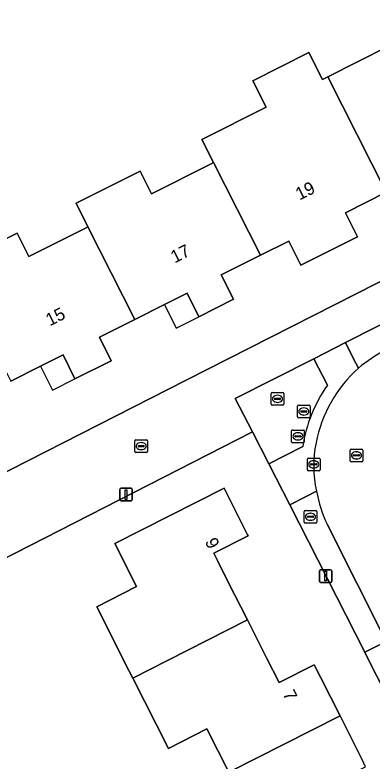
# Model space of a CAD drawing. Extents: x 162722 to 165104, y 384719 to 386284.
# Drawn here: x 163852.8 to 163881, y 384992.1 to 385050.9 of the extents above; entities that cross this region are included whole.
import ezdxf

# ---------------------------------------------------------------- set-up
doc = ezdxf.new("R2010")
doc.units = 0
for name, color, linetype in [('IMGEO_Brandkraan', 7, 'Continuous'), ('IMGEO_Erf', 7, 'Continuous'), ('IMGEO_Kolk', 7, 'Continuous'), ('IMGEO_Lichtmast', 7, 'Continuous'), ('IMGEO_Pand', 7, 'Continuous'), ('IMGEO_Pand_nummerreeks', 7, 'Continuous'), ('IMGEO_Pand_overbouw', 7, 'Continuous'), ('IMGEO_Parkeervlak_open', 7, 'Continuous'), ('IMGEO_Rijbaan_lokaal_open', 7, 'Continuous'), ('IMGEO_Rioolput', 7, 'Continuous'), ('IMGEO_Voetpad_open', 7, 'Continuous')]:
    doc.layers.add(name, color=color, linetype=linetype)

msp = doc.modelspace()

# ---------------------------------------------------------------- linework, layer by layer
at = {"layer": 'IMGEO_Brandkraan'}
for p, q in [((163875.604, 385010.908), (163875.604, 385011.76)), ((163875.679, 385011.834), (163876.531, 385011.834)), ((163876.605, 385011.76), (163876.605, 385010.908)), ((163875.863, 385011.328), (163875.863, 385011.34)), ((163876.301, 385011.291), (163875.903, 385011.291)), ((163875.906, 385011.377), (163876.304, 385011.377)), ((163876.092, 385011.614), (163876.117, 385011.614)), ((163876.347, 385011.34), (163876.347, 385011.328)), ((163876.531, 385010.834), (163875.679, 385010.834)), ((163876.115, 385011.054), (163876.09, 385011.054))]:
    msp.add_line(p, q, dxfattribs=at)
for points in [[(163875.604, 385010.908), (163875.604, 385011.76)], [(163875.679, 385011.834), (163876.531, 385011.834)], [(163876.605, 385011.76), (163876.605, 385010.908)], [(163876.531, 385010.834), (163875.679, 385010.834)]]:
    msp.add_lwpolyline(points, dxfattribs=at)
for centre, radius, start, end in [((163875.681, 385011.758), 0.0765, 91.55205, 178.44795), ((163875.681, 385011.758), 0.0765, 91.55205, 178.44795), ((163876.529, 385011.758), 0.0765, 1.55205, 88.44795), ((163876.529, 385011.758), 0.0765, 1.55205, 88.44795), ((163875.903, 385011.337), 0.0403, 85.87752, 175.75265), ((163875.9, 385011.327), 0.0366, 178.93798, 274.71019), ((163876.304, 385011.334), 0.043, 264.86636, 352.45326), ((163876.308, 385011.339), 0.0386, 1.73085, 96.63898), ((163875.681, 385010.91), 0.0765, 181.55205, 268.44795), ((163875.681, 385010.91), 0.0765, 181.55205, 268.44795), ((163876.529, 385010.91), 0.0765, 271.55205, 358.44795), ((163876.529, 385010.91), 0.0765, 271.55205, 358.44795)]:
    msp.add_arc(centre, radius, start, end, dxfattribs=at)
for centre, major_axis, ratio, start_param, end_param in [((163876.091, 385011.334), (-0.387, 0.002), 0.722429, 4.712389, 7.853982), ((163876.116, 385011.334), (-0.39, 0.002), 0.717154, 1.570796, 4.712389)]:
    msp.add_ellipse(centre, major_axis=major_axis, ratio=ratio, start_param=start_param, end_param=end_param, dxfattribs=at)
at = {"layer": 'IMGEO_Erf'}
for points in [[(163847.83, 385031.167), (163852.942, 385033.729), (163853.865, 385031.887), (163858.334, 385034.127), (163858.526, 385034.223), (163857.587, 385036.08), (163862.653, 385038.62), (163863.546, 385036.837), (163868.201, 385039.171), (163868.454, 385039.298), (163867.535, 385041.115), (163872.606, 385043.657), (163871.554, 385045.755), (163875.979, 385047.973), (163877.043, 385045.849), (163877.48, 385046.068), (163882.27, 385048.47)], [(163882.094, 385036.943), (163878.866, 385035.325), (163879.81, 385033.441), (163875.336, 385031.198), (163874.387, 385033.091), (163872.158, 385031.973), (163869.059, 385030.42), (163870.02, 385028.503), (163867.28, 385027.129), (163866.355, 385028.976), (163864.563, 385028.078), (163862.226, 385026.907), (163859.44, 385025.51), (163860.371, 385023.653), (163857.504, 385022.214), (163856.572, 385024.108), (163854.782, 385023.211), (163852.445, 385022.04)], [(163845.497, 385011.535), (163866.282, 385022.121), (163884.686, 385031.448)], [(163883.755, 384994.016), (163880.721, 385000), (163880.397, 385000.638), (163874.468, 385012.289), (163872.821, 385015.517), (163871.523, 385018.049), (163838.691, 385001.291), (163859.479, 384960.25), (163871.364, 384937.05), (163900.699, 384951.83)], [(163869.648, 384991.183), (163867.921, 384994.591), (163864.88, 384993.051), (163862.068, 384998.604), (163861.48, 384999.766), (163861.361, 385000), (163859.22, 385004.226), (163862.372, 385005.823), (163860.653, 385009.217), (163869.283, 385013.588), (163871.006, 385010.185), (163871.144, 385009.913), (163871.181, 385009.841), (163868.459, 385008.462), (163868.643, 385008.099), (163868.752, 385007.884), (163869.589, 385006.232), (163871.129, 385003.192), (163872.667, 385000.155), (163873.633, 384998.248), (163876.402, 384999.65), (163876.925, 384998.619), (163878.437, 384995.633), (163880.304, 384991.946)]]:
    msp.add_lwpolyline(points, dxfattribs=at)
at = {"layer": 'IMGEO_Kolk'}
for p, q in [((163862.238, 385016.485), (163862.238, 385017.337)), ((163862.313, 385017.411), (163863.165, 385017.411)), ((163862.726, 385017.191), (163862.751, 385017.191)), ((163863.239, 385017.337), (163863.239, 385016.485)), ((163863.165, 385016.411), (163862.313, 385016.411)), ((163862.497, 385016.905), (163862.497, 385016.917)), ((163862.935, 385016.868), (163862.537, 385016.868)), ((163862.54, 385016.954), (163862.938, 385016.954)), ((163862.749, 385016.631), (163862.724, 385016.631)), ((163862.981, 385016.917), (163862.981, 385016.905)), ((163875.857, 385015.042), (163875.857, 385015.894)), ((163875.932, 385015.968), (163876.784, 385015.968)), ((163876.858, 385015.894), (163876.858, 385015.042)), ((163876.116, 385015.462), (163876.116, 385015.474)), ((163876.554, 385015.425), (163876.156, 385015.425)), ((163876.159, 385015.511), (163876.557, 385015.511)), ((163876.345, 385015.748), (163876.37, 385015.748)), ((163876.6, 385015.474), (163876.6, 385015.462)), ((163876.784, 385014.968), (163875.932, 385014.968)), ((163876.368, 385015.188), (163876.343, 385015.188))]:
    msp.add_line(p, q, dxfattribs=at)
for points in [[(163862.238, 385016.485), (163862.238, 385017.337)], [(163862.313, 385017.411), (163863.165, 385017.411)], [(163863.239, 385017.337), (163863.239, 385016.485)], [(163863.165, 385016.411), (163862.313, 385016.411)], [(163875.857, 385015.042), (163875.857, 385015.894)], [(163875.932, 385015.968), (163876.784, 385015.968)], [(163876.858, 385015.894), (163876.858, 385015.042)], [(163876.784, 385014.968), (163875.932, 385014.968)]]:
    msp.add_lwpolyline(points, dxfattribs=at)
for centre, radius, start, end in [((163862.315, 385017.335), 0.0765, 91.55205, 178.44795), ((163862.315, 385017.335), 0.0765, 91.55205, 178.44795), ((163863.163, 385017.335), 0.0765, 1.55205, 88.44795), ((163863.163, 385017.335), 0.0765, 1.55205, 88.44795), ((163862.315, 385016.487), 0.0765, 181.55205, 268.44795), ((163862.315, 385016.487), 0.0765, 181.55205, 268.44795), ((163862.537, 385016.914), 0.0403, 85.87752, 175.75265), ((163862.534, 385016.904), 0.0366, 178.93798, 274.71019), ((163862.938, 385016.911), 0.043, 264.86636, 352.45326), ((163862.942, 385016.916), 0.0386, 1.73085, 96.63898), ((163863.163, 385016.487), 0.0765, 271.55205, 358.44795), ((163863.163, 385016.487), 0.0765, 271.55205, 358.44795), ((163875.934, 385015.892), 0.0765, 91.55205, 178.44795), ((163875.934, 385015.892), 0.0765, 91.55205, 178.44795), ((163876.782, 385015.892), 0.0765, 1.55205, 88.44795), ((163876.782, 385015.892), 0.0765, 1.55205, 88.44795), ((163876.156, 385015.471), 0.0403, 85.87752, 175.75265), ((163876.153, 385015.461), 0.0366, 178.93798, 274.71019), ((163876.557, 385015.468), 0.043, 264.86636, 352.45326), ((163876.561, 385015.473), 0.0386, 1.73085, 96.63898), ((163875.934, 385015.044), 0.0765, 181.55205, 268.44795), ((163875.934, 385015.044), 0.0765, 181.55205, 268.44795), ((163876.782, 385015.044), 0.0765, 271.55205, 358.44795), ((163876.782, 385015.044), 0.0765, 271.55205, 358.44795)]:
    msp.add_arc(centre, radius, start, end, dxfattribs=at)
for centre, major_axis, ratio, start_param, end_param in [((163862.725, 385016.911), (-0.387, 0.002), 0.722429, 4.712389, 7.853982), ((163862.75, 385016.911), (-0.39, 0.002), 0.717154, 1.570796, 4.712389), ((163876.344, 385015.468), (-0.387, 0.002), 0.722429, 4.712389, 7.853982), ((163876.369, 385015.468), (-0.39, 0.002), 0.717154, 1.570796, 4.712389)]:
    msp.add_ellipse(centre, major_axis=major_axis, ratio=ratio, start_param=start_param, end_param=end_param, dxfattribs=at)
at = {"layer": 'IMGEO_Lichtmast'}
for p, q in [((163861.043, 385012.684), (163861.043, 385013.484)), ((163861.043, 385013.484), (163861.043, 385012.684)), ((163861.143, 385013.584), (163861.933, 385013.584)), ((163861.933, 385013.584), (163861.143, 385013.584)), ((163862.033, 385013.484), (163862.033, 385012.684)), ((163862.033, 385012.684), (163862.033, 385013.484)), ((163861.933, 385012.584), (163861.143, 385012.584)), ((163861.143, 385012.584), (163861.933, 385012.584)), ((163876.808, 385006.256), (163876.808, 385007.056)), ((163876.808, 385007.056), (163876.808, 385006.256)), ((163876.908, 385007.156), (163877.698, 385007.156)), ((163877.698, 385007.156), (163876.908, 385007.156)), ((163877.798, 385007.056), (163877.798, 385006.256)), ((163877.798, 385006.256), (163877.798, 385007.056)), ((163877.698, 385006.156), (163876.908, 385006.156)), ((163876.908, 385006.156), (163877.698, 385006.156))]:
    msp.add_line(p, q, dxfattribs=at)
for points in [[(163861.463, 385013.459), (163861.613, 385013.459), (163861.613, 385012.709), (163861.463, 385012.709), (163861.463, 385013.459)], [(163877.228, 385007.031), (163877.378, 385007.031), (163877.378, 385006.281), (163877.228, 385006.281), (163877.228, 385007.031)]]:
    msp.add_lwpolyline(points, dxfattribs=at)
for centre, start, end in [((163861.143, 385013.484), 90, 180), ((163861.143, 385013.484), 90, 180), ((163861.933, 385013.484), 0, 90), ((163861.933, 385013.484), 360, 90), ((163861.143, 385012.684), 180, 270), ((163861.143, 385012.684), 180, 270), ((163861.933, 385012.684), 270, 0), ((163861.933, 385012.684), 270, 0), ((163876.908, 385007.056), 90, 180), ((163876.908, 385007.056), 90, 180), ((163877.698, 385007.056), 0, 90), ((163877.698, 385007.056), 360, 90), ((163876.908, 385006.256), 180, 270), ((163876.908, 385006.256), 180, 270), ((163877.698, 385006.256), 270, 0), ((163877.698, 385006.256), 270, 0)]:
    msp.add_arc(centre, 0.1, start, end, dxfattribs=at)
at = {"layer": 'IMGEO_Pand'}
for points in [[(163888.164, 385049.056), (163887.208, 385050.946), (163882.27, 385048.47), (163877.48, 385046.068), (163882.094, 385036.943), (163884.212, 385038.005), (163885.137, 385036.159), (163889.62, 385038.406), (163888.696, 385040.249), (163891.559, 385041.685), (163891.824, 385041.818)], [(163877.48, 385046.068), (163877.043, 385045.849), (163875.979, 385047.973), (163871.554, 385045.755), (163872.606, 385043.657), (163867.535, 385041.115), (163868.454, 385039.298), (163872.158, 385031.973), (163874.387, 385033.091), (163875.336, 385031.198), (163879.81, 385033.441), (163878.866, 385035.325), (163882.094, 385036.943)], [(163868.454, 385039.298), (163868.201, 385039.171), (163863.546, 385036.837), (163862.653, 385038.62), (163857.587, 385036.08), (163858.526, 385034.223), (163862.226, 385026.907), (163864.563, 385028.078), (163866.355, 385028.976), (163867.28, 385027.129), (163870.02, 385028.503), (163869.059, 385030.42), (163872.158, 385031.973)], [(163858.526, 385034.223), (163858.334, 385034.127), (163853.865, 385031.887), (163852.942, 385033.729), (163847.83, 385031.167), (163848.75, 385029.347), (163852.445, 385022.04), (163854.782, 385023.211), (163856.572, 385024.108), (163857.504, 385022.214), (163860.371, 385023.653), (163859.44, 385025.51), (163862.226, 385026.907)], [(163869.589, 385006.232), (163868.752, 385007.884), (163868.643, 385008.099), (163868.459, 385008.462), (163871.181, 385009.841), (163871.144, 385009.913), (163871.006, 385010.185), (163869.283, 385013.588), (163860.653, 385009.217), (163862.372, 385005.823), (163859.22, 385004.226), (163861.361, 385000), (163861.48, 384999.766), (163862.068, 384998.604), (163864.825, 385000), (163871.129, 385003.192)], [(163872.667, 385000.155), (163871.129, 385003.192), (163864.825, 385000), (163862.068, 384998.604), (163864.88, 384993.051), (163867.921, 384994.591), (163869.648, 384991.183), (163878.437, 384995.633), (163876.925, 384998.619), (163876.402, 384999.65), (163873.633, 384998.248)], [(163878.674, 384988.314), (163877.708, 384990.22), (163880.444, 384991.605), (163880.304, 384991.946), (163878.437, 384995.633), (163869.648, 384991.183), (163871.304, 384987.914), (163868.3, 384986.392), (163871.174, 384980.719), (163880.205, 384985.292)]]:
    msp.add_lwpolyline(points, close=True, dxfattribs=at)
at = {"layer": 'IMGEO_Pand_overbouw'}
for points in [[(163866.355, 385028.976), (163864.563, 385028.078), (163865.489, 385026.231), (163867.28, 385027.129)], [(163856.572, 385024.108), (163854.782, 385023.211), (163855.728, 385021.325), (163857.504, 385022.214)]]:
    msp.add_lwpolyline(points, close=True, dxfattribs=at)
at = {"layer": 'IMGEO_Parkeervlak_open'}
msp.add_lwpolyline([(163871.523, 385018.049), (163870.157, 385020.662), (163876.358, 385023.81), (163878.883, 385025.088), (163886.115, 385028.743), (163884.686, 385031.448), (163866.282, 385022.121), (163845.497, 385011.535), (163833.069, 385005.08), (163833.567, 385004.119), (163834.679, 385001.975), (163835.644, 385000.113), (163835.703, 385000), (163835.779, 384999.853), (163836.088, 385000), (163838.691, 385001.291)], close=True, dxfattribs=at)
at = {"layer": 'IMGEO_Rijbaan_lokaal_open'}
msp.add_lwpolyline([(163877.442, 385010.694), (163882.092, 385001.49), (163882.88, 385000), (163883.274, 384999.256), (163885.492, 384994.862), (163889.383, 384987.203), (163891.565, 384982.927), (163893.232, 384979.573), (163896.087, 384974.126), (163897.506, 384971.232), (163902.857, 384960.738), (163904.368, 384957.652)], dxfattribs=at)
for centre, radius, start, end in [((163888.731, 385012.238), 13.978, 118.77091, 129.18544), ((163887.01, 385015.127), 10.663, 131.8311, 169.01362), ((163885.447, 385015.333), 9.089, 168.41055, 192.52499), ((163887.967, 385015.593), 11.609, 191.08109, 204.9622)]:
    msp.add_arc(centre, radius, start, end, dxfattribs=at)
at = {"layer": 'IMGEO_Rioolput'}
for p, q in [((163873.075, 385021.145), (163873.927, 385021.145)), ((163873, 385020.219), (163873, 385021.071)), ((163873.259, 385020.639), (163873.259, 385020.651)), ((163873.697, 385020.602), (163873.299, 385020.602)), ((163873.302, 385020.688), (163873.7, 385020.688)), ((163873.488, 385020.925), (163873.513, 385020.925)), ((163873.743, 385020.651), (163873.743, 385020.639)), ((163874.001, 385021.071), (163874.001, 385020.219)), ((163873.927, 385020.145), (163873.075, 385020.145)), ((163873.511, 385020.365), (163873.486, 385020.365)), ((163875.079, 385019.218), (163875.079, 385020.07)), ((163875.154, 385020.144), (163876.006, 385020.144)), ((163875.567, 385019.924), (163875.592, 385019.924)), ((163876.08, 385020.07), (163876.08, 385019.218)), ((163875.338, 385019.638), (163875.338, 385019.65)), ((163875.776, 385019.601), (163875.378, 385019.601)), ((163875.381, 385019.687), (163875.779, 385019.687)), ((163875.59, 385019.364), (163875.565, 385019.364)), ((163875.822, 385019.65), (163875.822, 385019.638)), ((163876.006, 385019.144), (163875.154, 385019.144)), ((163874.692, 385018.18), (163875.544, 385018.18)), ((163874.617, 385017.254), (163874.617, 385018.106)), ((163874.876, 385017.674), (163874.876, 385017.686)), ((163875.314, 385017.637), (163874.916, 385017.637)), ((163874.919, 385017.723), (163875.317, 385017.723)), ((163875.105, 385017.96), (163875.13, 385017.96)), ((163875.36, 385017.686), (163875.36, 385017.674)), ((163875.618, 385018.106), (163875.618, 385017.254)), ((163875.544, 385017.18), (163874.692, 385017.18)), ((163875.128, 385017.4), (163875.103, 385017.4)), ((163879.235, 385015.752), (163879.235, 385016.604)), ((163879.31, 385016.678), (163880.162, 385016.678)), ((163879.723, 385016.458), (163879.748, 385016.458)), ((163880.236, 385016.604), (163880.236, 385015.752)), ((163879.494, 385016.172), (163879.494, 385016.184)), ((163879.932, 385016.135), (163879.534, 385016.135)), ((163879.537, 385016.221), (163879.935, 385016.221)), ((163879.746, 385015.898), (163879.721, 385015.898)), ((163879.978, 385016.184), (163879.978, 385016.172)), ((163880.162, 385015.678), (163879.31, 385015.678))]:
    msp.add_line(p, q, dxfattribs=at)
for points in [[(163873.075, 385021.145), (163873.927, 385021.145)], [(163873, 385020.219), (163873, 385021.071)], [(163874.001, 385021.071), (163874.001, 385020.219)], [(163873.927, 385020.145), (163873.075, 385020.145)], [(163875.079, 385019.218), (163875.079, 385020.07)], [(163875.154, 385020.144), (163876.006, 385020.144)], [(163876.08, 385020.07), (163876.08, 385019.218)], [(163876.006, 385019.144), (163875.154, 385019.144)], [(163874.692, 385018.18), (163875.544, 385018.18)], [(163874.617, 385017.254), (163874.617, 385018.106)], [(163875.618, 385018.106), (163875.618, 385017.254)], [(163875.544, 385017.18), (163874.692, 385017.18)], [(163879.235, 385015.752), (163879.235, 385016.604)], [(163879.31, 385016.678), (163880.162, 385016.678)], [(163880.236, 385016.604), (163880.236, 385015.752)], [(163880.162, 385015.678), (163879.31, 385015.678)]]:
    msp.add_lwpolyline(points, dxfattribs=at)
for centre, radius, start, end in [((163873.077, 385021.069), 0.0765, 91.55205, 178.44795), ((163873.077, 385021.069), 0.0765, 91.55205, 178.44795), ((163873.925, 385021.069), 0.0765, 1.55205, 88.44795), ((163873.925, 385021.069), 0.0765, 1.55205, 88.44795), ((163873.299, 385020.648), 0.0403, 85.87752, 175.75265), ((163873.296, 385020.638), 0.0366, 178.93798, 274.71019), ((163873.7, 385020.645), 0.043, 264.86636, 352.45326), ((163873.704, 385020.65), 0.0386, 1.73085, 96.63898), ((163873.077, 385020.221), 0.0765, 181.55205, 268.44795), ((163873.077, 385020.221), 0.0765, 181.55205, 268.44795), ((163873.925, 385020.221), 0.0765, 271.55205, 358.44795), ((163873.925, 385020.221), 0.0765, 271.55205, 358.44795), ((163875.156, 385020.068), 0.0765, 91.55205, 178.44795), ((163875.156, 385020.068), 0.0765, 91.55205, 178.44795), ((163876.004, 385020.068), 0.0765, 1.55205, 88.44795), ((163876.004, 385020.068), 0.0765, 1.55205, 88.44795), ((163875.378, 385019.647), 0.0403, 85.87752, 175.75265), ((163875.375, 385019.637), 0.0366, 178.93798, 274.71019), ((163875.779, 385019.644), 0.043, 264.86636, 352.45326), ((163875.783, 385019.649), 0.0386, 1.73085, 96.63898), ((163875.156, 385019.22), 0.0765, 181.55205, 268.44795), ((163875.156, 385019.22), 0.0765, 181.55205, 268.44795), ((163876.004, 385019.22), 0.0765, 271.55205, 358.44795), ((163876.004, 385019.22), 0.0765, 271.55205, 358.44795), ((163874.694, 385018.104), 0.0765, 91.55205, 178.44795), ((163874.694, 385018.104), 0.0765, 91.55205, 178.44795), ((163875.542, 385018.104), 0.0765, 1.55205, 88.44795), ((163875.542, 385018.104), 0.0765, 1.55205, 88.44795), ((163874.916, 385017.683), 0.0403, 85.87752, 175.75265), ((163874.913, 385017.673), 0.0366, 178.93798, 274.71019), ((163875.317, 385017.68), 0.043, 264.86636, 352.45326), ((163875.321, 385017.685), 0.0386, 1.73085, 96.63898), ((163874.694, 385017.256), 0.0765, 181.55205, 268.44795), ((163874.694, 385017.256), 0.0765, 181.55205, 268.44795), ((163875.542, 385017.256), 0.0765, 271.55205, 358.44795), ((163875.542, 385017.256), 0.0765, 271.55205, 358.44795), ((163879.312, 385016.602), 0.0765, 91.55205, 178.44795), ((163879.312, 385016.602), 0.0765, 91.55205, 178.44795), ((163880.16, 385016.602), 0.0765, 1.55205, 88.44795), ((163880.16, 385016.602), 0.0765, 1.55205, 88.44795), ((163879.534, 385016.181), 0.0403, 85.87752, 175.75265), ((163879.531, 385016.171), 0.0366, 178.93798, 274.71019), ((163879.935, 385016.178), 0.043, 264.86636, 352.45326), ((163879.939, 385016.183), 0.0386, 1.73085, 96.63898), ((163879.312, 385015.754), 0.0765, 181.55205, 268.44795), ((163879.312, 385015.754), 0.0765, 181.55205, 268.44795), ((163880.16, 385015.754), 0.0765, 271.55205, 358.44795), ((163880.16, 385015.754), 0.0765, 271.55205, 358.44795)]:
    msp.add_arc(centre, radius, start, end, dxfattribs=at)
for centre, major_axis, ratio, start_param, end_param in [((163873.487, 385020.645), (-0.387, 0.002), 0.722429, 4.712389, 7.853982), ((163873.512, 385020.645), (-0.39, 0.002), 0.717154, 1.570796, 4.712389), ((163875.566, 385019.644), (-0.387, 0.002), 0.722429, 4.712389, 7.853982), ((163875.591, 385019.644), (-0.39, 0.002), 0.717154, 1.570796, 4.712389), ((163875.104, 385017.68), (-0.387, 0.002), 0.722429, 4.712389, 7.853982), ((163875.129, 385017.68), (-0.39, 0.002), 0.717154, 1.570796, 4.712389), ((163879.722, 385016.178), (-0.387, 0.002), 0.722429, 4.712389, 7.853982), ((163879.747, 385016.178), (-0.39, 0.002), 0.717154, 1.570796, 4.712389)]:
    msp.add_ellipse(centre, major_axis=major_axis, ratio=ratio, start_param=start_param, end_param=end_param, dxfattribs=at)
at = {"layer": 'IMGEO_Voetpad_open'}
for points in [[(163882.003, 385024.49), (163886.993, 385027.017), (163886.115, 385028.743), (163878.883, 385025.088), (163879.463, 385023.909), (163879.899, 385023.072)], [(163879.899, 385023.072), (163879.463, 385023.909), (163878.883, 385025.088), (163876.358, 385023.81), (163877.437, 385021.712)], [(163877.437, 385021.712), (163876.358, 385023.81), (163870.157, 385020.662), (163871.523, 385018.049), (163872.821, 385015.517), (163875.495, 385016.887)], [(163875.495, 385016.887), (163872.821, 385015.517), (163874.468, 385012.289), (163875.723, 385012.921), (163876.574, 385013.362)], [(163876.574, 385013.362), (163875.723, 385012.921), (163874.468, 385012.289), (163880.397, 385000.638), (163882.092, 385001.49), (163877.442, 385010.694)]]:
    msp.add_lwpolyline(points, dxfattribs=at)
msp.add_lwpolyline([(163885.492, 384994.862), (163883.274, 384999.256), (163882.88, 385000), (163882.092, 385001.49), (163880.397, 385000.638), (163880.721, 385000), (163883.755, 384994.016)], close=True, dxfattribs=at)
for centre, radius, start, end in [((163888.731, 385012.238), 13.978, 118.77091, 129.18544), ((163887.01, 385015.127), 10.663, 131.8311, 169.01362), ((163886.833, 385015.127), 11.474, 144.97579, 171.17592), ((163886.833, 385015.127), 11.474, 144.97579, 171.17592), ((163885.447, 385015.333), 9.089, 168.41055, 192.52499), ((163887.967, 385015.593), 11.609, 191.08109, 204.9622)]:
    msp.add_arc(centre, radius, start, end, dxfattribs=at)

# ---------------------------------------------------------------- texts
at = {"layer": 'IMGEO_Pand_nummerreeks'}
for s, rotation, p in [('19', 26.72275, (163875.24, 385036.289)), ('17', 26.72275, (163865.376, 385031.323)), ('15', 26.72275, (163855.513, 385026.357)), ('9', 296.85432, (163867.745, 385009.364)), ('7', 296.86005, (163873.885, 384997.358))]:
    msp.add_text(s, height=1, rotation=rotation, dxfattribs=at).set_placement(p)

doc.saveas('drawing.dxf')
